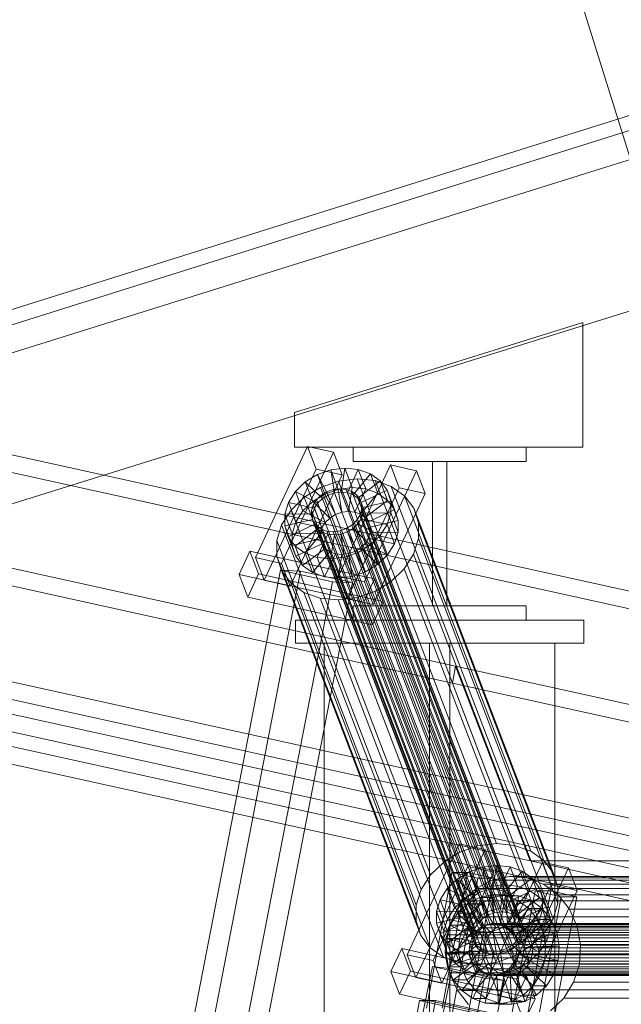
# Model space of a CAD drawing. Header units: millimetres. Extents: x -4738 to 65662, y -68080 to 6847.
# Tile 856 of 1056: x 21459 to 21668, y 1839 to 2181. Entities that reach past the tile are written whole.
import ezdxf

# ---------------------------------------------------------------- set-up
doc = ezdxf.new("R2010")
doc.units = ezdxf.units.MM
for name, color, linetype, lineweight in [('COTAS_P', 1, 'Continuous', 0), ('lateral_C02', 7, 'Continuous', 0), ('lateral_C10', 7, 'Continuous', 0)]:
    doc.layers.add(name, color=color, linetype=linetype, lineweight=lineweight)
doc.dimstyles.new('R19_100', dxfattribs={"dimtxt": 250, "dimasz": 150, "dimexe": 150, "dimexo": 80, "dimgap": 100, "dimtad": 1, "dimtih": 1, "dimtoh": 1, "dimdsep": 46, "dimcen": 0.09, "dimadec": 0, "dimazin": 0, "dimtfac": 1, "dimtdec": 4, "dimtofl": 0, "dimtmove": 0, "dimatfit": 3, "dimfxl": 1, "dimtolj": 1, "dimtzin": 0, "dimarcsym": 0})

# ---------------------------------------------------------------- blocks, each defined once
blk = doc.blocks.new('DIM_R31_4')
at = {"layer": 'COTAS_P'}
for p, q in [((15248.37, 1279.09), (24311.82, 4109.09)), ((24311.82, 4109.09), (24155.23, 4107.34)), ((24311.82, 4109.09), (24182.05, 4021.43)), ((24580.07, 3250), (24311.82, 4109.09)), ((15248.37, 1279.09), (15378.14, 1366.76)), ((15248.37, 1279.09), (15404.97, 1280.85)), ((15516.62, 420), (15248.37, 1279.09))]:
    blk.add_line(p, q, dxfattribs=at)
blk.add_text('9495 P', height=250, rotation=17.3406, dxfattribs=at).set_placement((19750.29, 2789.55))

msp = doc.modelspace()

# ---------------------------------------------------------------- linework, layer by layer
at = {"layer": 'lateral_C02'}
for p, q in [((15575.415, 232.817), (24634.01, 3078.273)), ((15576.913, 228.047), (24635.508, 3073.503)), ((21678.479, 2108.286), (21621.85, 2289.65)), ((20539.887, 1778.958), (21685.346, 2136.62)), ((20554.789, 1731.231), (21700.249, 2088.893)), ((21554.496, 2044.43), (21654.496, 2075.654)), ((21654.496, 2032.43), (21654.496, 2075.654)), ((21554.496, 2044.43), (21554.496, 2032.43)), ((21554.496, 2032.43), (21654.496, 2032.43)), ((21574.794, 2027.43), (21574.794, 2032.43)), ((21574.794, 2032.43), (21634.794, 2032.43)), ((21634.794, 2032.43), (21634.794, 2027.43)), ((21634.794, 2027.43), (21574.794, 2027.43)), ((21602.294, 1977.43), (21602.294, 2027.43)), ((21602.294, 2027.43), (21607.294, 2027.43)), ((21607.294, 2027.43), (21607.294, 1977.43)), ((21574.794, 1972.43), (21574.794, 1977.43)), ((21574.794, 1977.43), (21634.794, 1977.43)), ((21607.294, 1977.43), (21602.294, 1977.43)), ((21634.794, 1977.43), (21634.794, 1972.43)), ((21554.794, 1972.43), (21654.794, 1972.43)), ((21554.794, 1972.43), (21554.794, 1964.43)), ((21634.794, 1972.43), (21574.794, 1972.43)), ((21654.794, 1964.43), (21654.794, 1972.43)), ((21554.794, 1964.43), (21654.794, 1964.43)), ((21564.794, 1964.43), (21644.794, 1964.43)), ((21564.794, 1964.43), (21564.794, 25)), ((21601.294, 1964.43), (21608.294, 1964.43)), ((21601.294, 1964.43), (21601.294, 25)), ((21608.294, 25), (21608.294, 1964.43)), ((21644.794, 25), (21644.794, 1964.43))]:
    msp.add_line(p, q, dxfattribs=at)
at = {"layer": 'lateral_C10'}
for p, q in [((21610.374, 1956.452), (20726.321, 2151.434)), ((20904.735, 2151.434), (21788.789, 1956.452)), ((20725.222, 2145.554), (21609.275, 1950.571)), ((21787.69, 1950.571), (20903.637, 2145.554)), ((21636.178, 1888.998), (20752.125, 2083.981)), ((21686.976, 1888.998), (20802.922, 2083.981)), ((21737.773, 1888.998), (20853.72, 2083.981)), ((20751.026, 2078.101), (21635.079, 1883.118)), ((20801.824, 2078.101), (21685.877, 1883.118)), ((20852.621, 2078.101), (21736.674, 1883.118)), ((21558.952, 2032.666), (21540.911, 1994.151)), ((21561.963, 2024.796), (21558.952, 2032.666)), ((21558.952, 2032.666), (21567.966, 2030.661)), ((21549.925, 1992.146), (21567.966, 2030.661)), ((21567.966, 2030.661), (21570.976, 2022.791)), ((21543.922, 1986.281), (21561.963, 2024.796)), ((21570.976, 2022.791), (21561.963, 2024.796)), ((21562.391, 2022.912), (21567.073, 2024.546)), ((21567.073, 2024.546), (21571.917, 2025.15)), ((21567.073, 2024.546), (21568.325, 2016.595)), ((21569.653, 2017.801), (21567.073, 2024.546)), ((21587.796, 2026.25), (21569.756, 1987.735)), ((21571.917, 2025.15), (21570.619, 2016.881)), ((21574.497, 2018.405), (21571.917, 2025.15)), ((21571.917, 2025.15), (21576.593, 2024.684)), ((21576.593, 2024.684), (21572.834, 2016.66)), ((21579.173, 2017.939), (21576.593, 2024.684)), ((21576.593, 2024.684), (21580.782, 2023.179)), ((21590.807, 2018.381), (21587.796, 2026.25)), ((21587.796, 2026.25), (21596.81, 2024.246)), ((21570.976, 2022.791), (21552.936, 1984.276)), ((21558.19, 2020.36), (21562.391, 2022.912)), ((21562.391, 2022.912), (21566.107, 2015.821)), ((21564.971, 2016.167), (21562.391, 2022.912)), ((21569.712, 2020.641), (21576.188, 2021.449)), ((21580.782, 2023.179), (21574.819, 2015.947)), ((21576.188, 2021.449), (21582.439, 2020.826)), ((21624.571, 1894.974), (21576.188, 2021.449)), ((21578.769, 1985.73), (21596.81, 2024.246)), ((21583.362, 2016.433), (21580.782, 2023.179)), ((21580.782, 2023.179), (21584.199, 2020.737)), ((21596.81, 2024.246), (21599.821, 2016.376)), ((21554.757, 2017.063), (21558.19, 2020.36)), ((21557.838, 2015.045), (21563.453, 2018.457)), ((21558.19, 2020.36), (21564.117, 2014.612)), ((21560.771, 2013.615), (21558.19, 2020.36)), ((21563.453, 2018.457), (21569.712, 2020.641)), ((21611.836, 1891.982), (21563.453, 2018.457)), ((21569.653, 2017.801), (21564.971, 2016.167)), ((21565.677, 2016.945), (21567.895, 2017.719)), ((21567.895, 2017.719), (21570.189, 2018.005)), ((21624.019, 1871.008), (21567.895, 2017.719)), ((21574.497, 2018.405), (21569.653, 2017.801)), ((21570.905, 2009.849), (21569.653, 2017.801)), ((21618.095, 1894.167), (21569.712, 2020.641)), ((21570.189, 2018.005), (21572.404, 2017.784)), ((21626.314, 1871.295), (21570.189, 2018.005)), ((21572.404, 2017.784), (21574.389, 2017.071)), ((21628.529, 1871.074), (21572.404, 2017.784)), ((21572.766, 1979.866), (21590.807, 2018.381)), ((21573.2, 2010.136), (21574.497, 2018.405)), ((21579.173, 2017.939), (21574.497, 2018.405)), ((21575.415, 2009.915), (21579.173, 2017.939)), ((21584.199, 2020.737), (21576.437, 2014.79)), ((21583.362, 2016.433), (21579.173, 2017.939)), ((21582.439, 2020.826), (21588.039, 2018.813)), ((21630.822, 1894.351), (21582.439, 2020.826)), ((21586.78, 2013.992), (21584.199, 2020.737)), ((21584.199, 2020.737), (21586.611, 2017.525)), ((21588.039, 2018.813), (21592.607, 2015.549)), ((21636.422, 1892.339), (21588.039, 2018.813)), ((21599.821, 2016.376), (21590.807, 2018.381)), ((21552.325, 2013.247), (21554.757, 2017.063)), ((21553.248, 2010.638), (21557.838, 2015.045)), ((21554.757, 2017.063), (21562.491, 2013.05)), ((21557.338, 2010.318), (21554.757, 2017.063)), ((21606.221, 1888.57), (21557.838, 2015.045)), ((21564.971, 2016.167), (21560.771, 2013.615)), ((21562.061, 2014.174), (21563.687, 2015.736)), ((21564.117, 2014.612), (21562.491, 2013.05)), ((21563.687, 2015.736), (21565.677, 2016.945)), ((21619.812, 1869.025), (21563.687, 2015.736)), ((21566.107, 2015.821), (21564.117, 2014.612)), ((21564.117, 2014.612), (21566.698, 2007.866)), ((21568.688, 2009.075), (21564.971, 2016.167)), ((21621.801, 1870.234), (21565.677, 2016.945)), ((21568.325, 2016.595), (21566.107, 2015.821)), ((21566.107, 2015.821), (21568.688, 2009.075)), ((21570.619, 2016.881), (21568.325, 2016.595)), ((21568.325, 2016.595), (21570.905, 2009.849)), ((21570.619, 2016.881), (21573.2, 2010.136)), ((21572.834, 2016.66), (21570.619, 2016.881)), ((21572.834, 2016.66), (21575.415, 2009.915)), ((21574.819, 2015.947), (21572.834, 2016.66)), ((21574.389, 2017.071), (21576.007, 2015.914)), ((21630.513, 1870.361), (21574.389, 2017.071)), ((21574.819, 2015.947), (21577.399, 2009.202)), ((21576.437, 2014.79), (21574.819, 2015.947)), ((21576.007, 2015.914), (21577.15, 2014.393)), ((21632.132, 1869.204), (21576.007, 2015.914)), ((21576.437, 2014.79), (21579.018, 2008.045)), ((21577.58, 2013.269), (21576.437, 2014.79)), ((21577.15, 2014.393), (21577.738, 2012.611)), ((21633.274, 1867.683), (21577.15, 2014.393)), ((21577.399, 2009.202), (21583.362, 2016.433)), ((21586.611, 2017.525), (21577.58, 2013.269)), ((21599.821, 2016.376), (21581.78, 1977.861)), ((21586.78, 2013.992), (21583.362, 2016.433)), ((21589.192, 2010.78), (21586.611, 2017.525)), ((21586.611, 2017.525), (21587.854, 2013.762)), ((21592.607, 2015.549), (21595.832, 2011.255)), ((21640.99, 1889.074), (21592.607, 2015.549)), ((21551.061, 2009.172), (21552.325, 2013.247)), ((21561.339, 2011.243), (21552.325, 2013.247)), ((21552.325, 2013.247), (21554.906, 2006.502)), ((21560.771, 2013.615), (21557.338, 2010.318)), ((21560.31, 2010.436), (21560.909, 2012.367)), ((21561.339, 2011.243), (21560.74, 2009.312)), ((21566.698, 2007.866), (21560.771, 2013.615)), ((21560.909, 2012.367), (21562.061, 2014.174)), ((21560.909, 2012.367), (21617.033, 1865.656)), ((21562.491, 2013.05), (21561.339, 2011.243)), ((21563.92, 2004.497), (21561.339, 2011.243)), ((21618.185, 1867.464), (21562.061, 2014.174)), ((21562.491, 2013.05), (21565.071, 2006.305)), ((21577.58, 2013.269), (21580.16, 2006.524)), ((21578.169, 2011.487), (21577.58, 2013.269)), ((21577.738, 2012.611), (21577.733, 2010.689)), ((21633.863, 1865.9), (21577.738, 2012.611)), ((21578.163, 2009.565), (21578.169, 2011.487)), ((21587.854, 2013.762), (21578.169, 2011.487)), ((21578.169, 2011.487), (21580.749, 2004.741)), ((21579.018, 2008.045), (21586.78, 2013.992)), ((21589.192, 2010.78), (21586.78, 2013.992)), ((21587.854, 2013.762), (21587.843, 2009.705)), ((21590.434, 2007.017), (21587.854, 2013.762)), ((21595.832, 2011.255), (21597.493, 2006.225)), ((21644.215, 1884.781), (21595.832, 2011.255)), ((21549.997, 2005.537), (21553.248, 2010.638)), ((21551.049, 2005.114), (21551.061, 2009.172)), ((21551.061, 2009.172), (21560.74, 2009.312)), ((21553.641, 2002.426), (21551.061, 2009.172)), ((21601.631, 1884.164), (21553.248, 2010.638)), ((21557.338, 2010.318), (21554.906, 2006.502)), ((21565.071, 2006.305), (21557.338, 2010.318)), ((21560.305, 2008.514), (21560.31, 2010.436)), ((21560.893, 2006.732), (21560.305, 2008.514)), ((21616.429, 1861.804), (21560.305, 2008.514)), ((21616.434, 1863.726), (21560.31, 2010.436)), ((21560.74, 2009.312), (21560.735, 2007.39)), ((21560.74, 2009.312), (21563.321, 2002.567)), ((21565.071, 2006.305), (21566.698, 2007.866)), ((21566.698, 2007.866), (21568.688, 2009.075)), ((21568.688, 2009.075), (21570.905, 2009.849)), ((21570.905, 2009.849), (21573.2, 2010.136)), ((21573.2, 2010.136), (21575.415, 2009.915)), ((21575.415, 2009.915), (21577.399, 2009.202)), ((21577.134, 2008.758), (21575.982, 2006.951)), ((21576.412, 2005.826), (21577.564, 2007.634)), ((21577.733, 2010.689), (21577.134, 2008.758)), ((21633.258, 1862.048), (21577.134, 2008.758)), ((21577.399, 2009.202), (21579.018, 2008.045)), ((21577.564, 2007.634), (21578.163, 2009.565)), ((21586.578, 2005.629), (21577.564, 2007.634)), ((21577.564, 2007.634), (21580.145, 2000.889)), ((21633.857, 1863.978), (21577.733, 2010.689)), ((21587.843, 2009.705), (21578.163, 2009.565)), ((21578.163, 2009.565), (21580.744, 2002.819)), ((21579.018, 2008.045), (21580.16, 2006.524)), ((21580.16, 2006.524), (21589.192, 2010.78)), ((21587.843, 2009.705), (21586.578, 2005.629)), ((21590.423, 2002.96), (21587.843, 2009.705)), ((21590.434, 2007.017), (21589.192, 2010.78)), ((21548.306, 2000.088), (21549.997, 2005.537)), ((21549.997, 2005.537), (21598.38, 1879.062)), ((21551.049, 2005.114), (21560.735, 2007.39)), ((21552.292, 2001.352), (21551.049, 2005.114)), ((21553.63, 1998.369), (21551.049, 2005.114)), ((21552.292, 2001.352), (21561.323, 2005.608)), ((21554.906, 2006.502), (21553.641, 2002.426)), ((21554.704, 1998.14), (21562.466, 2004.086)), ((21554.906, 2006.502), (21563.92, 2004.497)), ((21560.735, 2007.39), (21561.323, 2005.608)), ((21560.735, 2007.39), (21563.315, 2000.645)), ((21562.036, 2005.211), (21560.893, 2006.732)), ((21617.018, 1860.022), (21560.893, 2006.732)), ((21561.323, 2005.608), (21562.466, 2004.086)), ((21561.323, 2005.608), (21563.904, 1998.862)), ((21563.654, 2004.054), (21562.036, 2005.211)), ((21618.16, 1858.5), (21562.036, 2005.211)), ((21562.466, 2004.086), (21564.085, 2002.93)), ((21562.466, 2004.086), (21565.046, 1997.341)), ((21563.321, 2002.567), (21563.92, 2004.497)), ((21565.639, 2003.341), (21563.654, 2004.054)), ((21619.779, 1857.344), (21563.654, 2004.054)), ((21563.92, 2004.497), (21565.071, 2006.305)), ((21572.366, 2004.18), (21570.148, 2003.406)), ((21574.356, 2005.389), (21572.366, 2004.18)), ((21628.49, 1857.47), (21572.366, 2004.18)), ((21572.796, 2003.056), (21574.786, 2004.265)), ((21575.982, 2006.951), (21574.356, 2005.389)), ((21630.48, 1858.679), (21574.356, 2005.389)), ((21574.786, 2004.265), (21576.412, 2005.826)), ((21580.713, 1998.517), (21574.786, 2004.265)), ((21574.786, 2004.265), (21577.366, 1997.52)), ((21632.106, 1860.24), (21575.982, 2006.951)), ((21584.146, 2001.813), (21576.412, 2005.826)), ((21576.412, 2005.826), (21578.993, 1999.081)), ((21580.16, 2006.524), (21580.749, 2004.741)), ((21580.749, 2004.741), (21580.744, 2002.819)), ((21580.749, 2004.741), (21590.434, 2007.017)), ((21586.578, 2005.629), (21584.146, 2001.813)), ((21589.158, 1998.884), (21586.578, 2005.629)), ((21590.423, 2002.96), (21590.434, 2007.017)), ((21597.493, 2006.225), (21597.478, 2000.801)), ((21645.876, 1879.751), (21597.493, 2006.225)), ((21554.704, 1998.14), (21552.292, 2001.352)), ((21554.872, 1994.606), (21552.292, 2001.352)), ((21553.641, 2002.426), (21553.63, 1998.369)), ((21563.315, 2000.645), (21553.63, 1998.369)), ((21563.321, 2002.567), (21553.641, 2002.426)), ((21558.121, 1995.698), (21564.085, 2002.93)), ((21562.31, 1994.193), (21566.069, 2002.217)), ((21563.315, 2000.645), (21563.321, 2002.567)), ((21563.904, 1998.862), (21563.315, 2000.645)), ((21564.085, 2002.93), (21566.069, 2002.217)), ((21564.085, 2002.93), (21566.665, 1996.185)), ((21567.854, 2003.12), (21565.639, 2003.341)), ((21621.763, 1856.631), (21565.639, 2003.341)), ((21566.069, 2002.217), (21568.284, 2001.996)), ((21566.069, 2002.217), (21568.649, 1995.471)), ((21566.986, 1993.726), (21568.284, 2001.996)), ((21570.148, 2003.406), (21567.854, 2003.12)), ((21623.978, 1856.41), (21567.854, 2003.12)), ((21568.284, 2001.996), (21570.578, 2002.282)), ((21568.284, 2001.996), (21570.864, 1995.251)), ((21626.273, 1856.696), (21570.148, 2003.406)), ((21570.578, 2002.282), (21572.796, 2003.056)), ((21571.83, 1994.331), (21570.578, 2002.282)), ((21570.578, 2002.282), (21573.159, 1995.537)), ((21576.512, 1995.965), (21572.796, 2003.056)), ((21572.796, 2003.056), (21575.377, 1996.311)), ((21580.145, 2000.889), (21578.993, 1999.081)), ((21580.744, 2002.819), (21580.145, 2000.889)), ((21580.145, 2000.889), (21589.158, 1998.884)), ((21584.146, 2001.813), (21580.713, 1998.517)), ((21580.744, 2002.819), (21590.423, 2002.96)), ((21586.727, 1995.068), (21584.146, 2001.813)), ((21589.158, 1998.884), (21590.423, 2002.96)), ((21597.478, 2000.801), (21595.787, 1995.352)), ((21645.861, 1874.326), (21597.478, 2000.801)), ((21548.291, 1994.664), (21548.306, 2000.088)), ((21596.689, 1873.614), (21548.306, 2000.088)), ((21553.63, 1998.369), (21554.872, 1994.606)), ((21558.121, 1995.698), (21554.704, 1998.14)), ((21557.284, 1991.395), (21554.704, 1998.14)), ((21563.904, 1998.862), (21554.872, 1994.606)), ((21565.046, 1997.341), (21557.284, 1991.395)), ((21565.046, 1997.341), (21563.904, 1998.862)), ((21566.665, 1996.185), (21565.046, 1997.341)), ((21577.366, 1997.52), (21575.377, 1996.311)), ((21580.713, 1998.517), (21576.512, 1995.965)), ((21578.993, 1999.081), (21577.366, 1997.52)), ((21577.366, 1997.52), (21583.293, 1991.772)), ((21578.993, 1999.081), (21586.727, 1995.068)), ((21583.293, 1991.772), (21580.713, 1998.517)), ((21586.727, 1995.068), (21589.158, 1998.884)), ((21538.959, 1996.357), (21535.2, 1988.333)), ((21541.969, 1988.487), (21538.959, 1996.357)), ((21538.959, 1996.357), (21582.225, 1986.734)), ((21549.925, 1992.146), (21540.911, 1994.151)), ((21540.911, 1994.151), (21543.922, 1986.281)), ((21549.952, 1989.634), (21548.291, 1994.664)), ((21596.674, 1868.19), (21548.291, 1994.664)), ((21554.872, 1994.606), (21557.284, 1991.395)), ((21562.31, 1994.193), (21558.121, 1995.698)), ((21560.702, 1988.953), (21558.121, 1995.698)), ((21566.665, 1996.185), (21560.702, 1988.953)), ((21566.986, 1993.726), (21562.31, 1994.193)), ((21564.891, 1987.447), (21562.31, 1994.193)), ((21568.649, 1995.471), (21564.891, 1987.447)), ((21568.649, 1995.471), (21566.665, 1996.185)), ((21571.83, 1994.331), (21566.986, 1993.726)), ((21570.864, 1995.251), (21568.649, 1995.471)), ((21570.864, 1995.251), (21569.567, 1986.981)), ((21573.159, 1995.537), (21570.864, 1995.251)), ((21576.512, 1995.965), (21571.83, 1994.331)), ((21574.411, 1987.585), (21571.83, 1994.331)), ((21575.377, 1996.311), (21573.159, 1995.537)), ((21573.159, 1995.537), (21574.411, 1987.585)), ((21575.377, 1996.311), (21579.093, 1989.219)), ((21579.093, 1989.219), (21576.512, 1995.965)), ((21583.293, 1991.772), (21586.727, 1995.068)), ((21595.787, 1995.352), (21592.536, 1990.251)), ((21644.17, 1868.878), (21595.787, 1995.352)), ((21552.936, 1984.276), (21549.925, 1992.146)), ((21557.284, 1991.395), (21560.702, 1988.953)), ((21569.567, 1986.981), (21566.986, 1993.726)), ((21579.093, 1989.219), (21583.293, 1991.772)), ((21549.586, 1989.74), (21511.073, 1791.239)), ((21518.058, 1790.99), (21556.572, 1989.491)), ((21578.467, 1978.71), (21535.2, 1988.333)), ((21535.2, 1988.333), (21538.211, 1980.463)), ((21538.211, 1980.463), (21541.969, 1988.487)), ((21585.236, 1978.864), (21541.969, 1988.487)), ((21549.586, 1989.74), (21567.622, 1985.73)), ((21556.572, 1989.491), (21549.586, 1989.74)), ((21553.177, 1985.34), (21549.952, 1989.634)), ((21598.335, 1863.159), (21549.952, 1989.634)), ((21574.608, 1985.481), (21556.572, 1989.491)), ((21560.702, 1988.953), (21564.891, 1987.447)), ((21564.891, 1987.447), (21569.567, 1986.981)), ((21569.567, 1986.981), (21574.411, 1987.585)), ((21578.769, 1985.73), (21569.756, 1987.735)), ((21569.756, 1987.735), (21572.766, 1979.866)), ((21574.411, 1987.585), (21579.093, 1989.219)), ((21592.536, 1990.251), (21587.947, 1985.844)), ((21640.919, 1863.776), (21592.536, 1990.251)), ((21529.109, 1787.23), (21567.622, 1985.73)), ((21536.095, 1786.98), (21574.608, 1985.481)), ((21543.922, 1986.281), (21552.936, 1984.276)), ((21557.745, 1982.076), (21553.177, 1985.34)), ((21601.56, 1858.866), (21553.177, 1985.34)), ((21567.622, 1985.73), (21574.608, 1985.481)), ((21578.467, 1978.71), (21582.225, 1986.734)), ((21581.78, 1977.861), (21578.769, 1985.73)), ((21582.225, 1986.734), (21585.236, 1978.864)), ((21587.947, 1985.844), (21582.331, 1982.432)), ((21636.33, 1859.37), (21587.947, 1985.844)), ((21538.211, 1980.463), (21581.477, 1970.84)), ((21563.346, 1980.064), (21557.745, 1982.076)), ((21606.128, 1855.602), (21557.745, 1982.076)), ((21576.072, 1980.248), (21569.597, 1979.44)), ((21582.331, 1982.432), (21576.072, 1980.248)), ((21624.455, 1853.774), (21576.072, 1980.248)), ((21630.714, 1855.958), (21582.331, 1982.432)), ((21569.597, 1979.44), (21563.346, 1980.064)), ((21611.729, 1853.589), (21563.346, 1980.064)), ((21617.98, 1852.966), (21569.597, 1979.44)), ((21572.766, 1979.866), (21581.78, 1977.861)), ((21581.477, 1970.84), (21578.467, 1978.71)), ((21585.236, 1978.864), (21581.477, 1970.84)), ((21610.374, 1956.452), (21609.275, 1950.571)), ((22494.427, 1761.469), (21610.374, 1956.452)), ((21610.374, 1956.452), (21636.178, 1888.998)), ((21635.079, 1883.118), (21609.275, 1950.571)), ((21609.275, 1950.571), (22493.328, 1755.589)), ((21611.636, 1894.949), (21593.595, 1856.434)), ((21614.646, 1887.079), (21611.636, 1894.949)), ((21611.636, 1894.949), (21620.65, 1892.944)), ((21624.571, 1894.974), (21618.095, 1894.167)), ((21630.822, 1894.351), (21624.571, 1894.974)), ((21602.609, 1854.429), (21620.65, 1892.944)), ((21611.836, 1891.982), (21606.221, 1888.57)), ((21618.095, 1894.167), (21611.836, 1891.982)), ((21620.65, 1892.944), (21623.66, 1885.075)), ((21636.422, 1892.339), (21630.822, 1894.351)), ((21640.99, 1889.074), (21636.422, 1892.339)), ((21606.221, 1888.57), (21601.631, 1884.164)), ((21640.48, 1888.534), (21622.439, 1850.019)), ((22520.231, 1694.015), (21636.178, 1888.998)), ((21636.178, 1888.998), (21686.976, 1888.998)), ((21643.491, 1880.664), (21640.48, 1888.534)), ((21640.48, 1888.534), (21649.494, 1886.529)), ((21644.215, 1884.781), (21640.99, 1889.074)), ((21596.606, 1848.564), (21614.646, 1887.079)), ((21609.056, 1884.977), (21600.198, 1837.952)), ((21623.66, 1885.075), (21605.619, 1846.56)), ((21605.668, 1837.952), (21614.526, 1884.977)), ((21614.526, 1884.977), (21609.056, 1884.977)), ((21609.056, 1884.977), (21618.074, 1882.972)), ((21610.874, 1882.643), (21615.075, 1885.195)), ((21623.544, 1882.972), (21614.526, 1884.977)), ((21623.66, 1885.075), (21614.646, 1887.079)), ((21615.075, 1885.195), (21619.757, 1886.829)), ((21615.075, 1885.195), (21618.791, 1878.104)), ((21617.655, 1878.45), (21615.075, 1885.195)), ((21619.757, 1886.829), (21624.601, 1887.434)), ((21619.757, 1886.829), (21621.009, 1878.878)), ((21622.337, 1880.084), (21619.757, 1886.829)), ((21624.601, 1887.434), (21623.303, 1879.164)), ((21627.181, 1880.688), (21624.601, 1887.434)), ((21624.601, 1887.434), (21629.277, 1886.967)), ((21629.277, 1886.967), (21625.518, 1878.943)), ((21633.466, 1885.462), (21627.502, 1878.23)), ((21631.857, 1880.222), (21629.277, 1886.967)), ((21629.277, 1886.967), (21633.466, 1885.462)), ((21631.453, 1848.014), (21649.494, 1886.529)), ((21636.046, 1878.717), (21633.466, 1885.462)), ((21633.466, 1885.462), (21636.883, 1883.02)), ((21645.876, 1879.751), (21644.215, 1884.781)), ((21649.494, 1886.529), (21652.505, 1878.659)), ((21601.631, 1884.164), (21598.38, 1879.062)), ((21607.441, 1879.347), (21610.874, 1882.643)), ((21609.216, 1835.947), (21618.074, 1882.972)), ((21610.874, 1882.643), (21616.801, 1876.895)), ((21613.455, 1875.898), (21610.874, 1882.643)), ((21623.544, 1882.972), (21614.686, 1835.947)), ((21617.509, 1879.431), (21622.998, 1882.331)), ((21618.074, 1882.972), (21623.544, 1882.972)), ((21622.998, 1882.331), (21628.991, 1883.588)), ((21724.593, 1882.331), (21622.998, 1882.331)), ((21628.991, 1883.588), (21635.079, 1883.118)), ((21730.586, 1883.588), (21628.991, 1883.588)), ((21636.883, 1883.02), (21629.121, 1877.074)), ((21685.877, 1883.118), (21635.079, 1883.118)), ((21635.079, 1883.118), (22519.132, 1688.135)), ((21635.079, 1883.118), (21640.848, 1880.952)), ((21736.674, 1883.118), (21635.079, 1883.118)), ((21639.463, 1876.275), (21636.883, 1883.02)), ((21636.883, 1883.02), (21639.295, 1879.808)), ((21598.38, 1879.062), (21596.689, 1873.614)), ((21605.009, 1875.531), (21607.441, 1879.347)), ((21607.441, 1879.347), (21615.175, 1875.334)), ((21610.021, 1872.601), (21607.441, 1879.347)), ((21612.899, 1875.086), (21617.509, 1879.431)), ((21617.655, 1878.45), (21613.455, 1875.898)), ((21618.791, 1878.104), (21616.801, 1876.895)), ((21719.104, 1879.431), (21617.509, 1879.431)), ((21622.337, 1880.084), (21617.655, 1878.45)), ((21621.371, 1871.359), (21617.655, 1878.45)), ((21621.009, 1878.878), (21618.791, 1878.104)), ((21618.791, 1878.104), (21621.371, 1871.359)), ((21623.303, 1879.164), (21621.009, 1878.878)), ((21621.009, 1878.878), (21623.589, 1872.133)), ((21627.181, 1880.688), (21622.337, 1880.084)), ((21623.589, 1872.133), (21622.337, 1880.084)), ((21623.303, 1879.164), (21625.884, 1872.419)), ((21625.518, 1878.943), (21623.303, 1879.164)), ((21625.45, 1842.149), (21643.491, 1880.664)), ((21625.518, 1878.943), (21628.098, 1872.198)), ((21627.502, 1878.23), (21625.518, 1878.943)), ((21625.884, 1872.419), (21627.181, 1880.688)), ((21631.857, 1880.222), (21627.181, 1880.688)), ((21627.502, 1878.23), (21630.083, 1871.485)), ((21629.121, 1877.074), (21627.502, 1878.23)), ((21628.098, 1872.198), (21631.857, 1880.222)), ((21637.914, 1878.562), (21629.056, 1831.536)), ((21630.083, 1871.485), (21636.046, 1878.717)), ((21639.295, 1879.808), (21630.264, 1875.552)), ((21636.046, 1878.717), (21631.857, 1880.222)), ((21652.505, 1878.659), (21634.464, 1840.144)), ((21634.526, 1831.536), (21643.384, 1878.562)), ((21639.463, 1876.275), (21636.046, 1878.717)), ((21643.384, 1878.562), (21637.914, 1878.562)), ((21637.914, 1878.562), (21646.932, 1876.557)), ((21641.876, 1873.063), (21639.295, 1879.808)), ((21639.295, 1879.808), (21640.538, 1876.046)), ((21640.848, 1880.952), (21645.904, 1877.238)), ((21742.443, 1880.952), (21640.848, 1880.952)), ((21652.402, 1876.557), (21643.384, 1878.562)), ((21652.505, 1878.659), (21643.491, 1880.664)), ((21645.861, 1874.326), (21645.876, 1879.751)), ((21603.744, 1871.455), (21605.009, 1875.531)), ((21614.023, 1873.526), (21605.009, 1875.531)), ((21605.009, 1875.531), (21607.59, 1868.785)), ((21609.48, 1869.593), (21612.899, 1875.086)), ((21613.455, 1875.898), (21610.021, 1872.601)), ((21714.493, 1875.086), (21612.899, 1875.086)), ((21619.382, 1870.15), (21613.455, 1875.898)), ((21615.175, 1875.334), (21614.023, 1873.526)), ((21614.503, 1874.09), (21618.609, 1876.259)), ((21616.801, 1876.895), (21615.175, 1875.334)), ((21615.175, 1875.334), (21617.755, 1868.588)), ((21616.801, 1876.895), (21619.382, 1870.15)), ((21618.609, 1876.259), (21623.092, 1877.2)), ((21618.609, 1876.259), (21621.52, 1866.772)), ((21623.298, 1876.259), (21618.609, 1876.259)), ((21623.298, 1876.259), (21619.192, 1874.09)), ((21623.092, 1877.2), (21623.644, 1867.218)), ((21627.781, 1877.2), (21623.092, 1877.2)), ((21623.092, 1877.2), (21627.646, 1876.848)), ((21627.781, 1877.2), (21623.298, 1876.259)), ((21626.209, 1866.772), (21623.298, 1876.259)), ((21627.646, 1876.848), (21625.801, 1867.051)), ((21632.335, 1876.848), (21627.646, 1876.848)), ((21627.646, 1876.848), (21631.962, 1875.228)), ((21628.333, 1867.218), (21627.781, 1877.2)), ((21632.335, 1876.848), (21627.781, 1877.2)), ((21631.962, 1875.228), (21627.845, 1866.284)), ((21629.121, 1877.074), (21631.702, 1870.328)), ((21630.264, 1875.552), (21629.121, 1877.074)), ((21630.264, 1875.552), (21632.844, 1868.807)), ((21630.852, 1873.77), (21630.264, 1875.552)), ((21630.49, 1867.051), (21632.335, 1876.848)), ((21640.538, 1876.046), (21630.852, 1873.77)), ((21631.702, 1870.328), (21639.463, 1876.275)), ((21636.651, 1875.228), (21631.962, 1875.228)), ((21631.962, 1875.228), (21635.744, 1872.45)), ((21636.651, 1875.228), (21632.335, 1876.848)), ((21632.534, 1866.284), (21636.651, 1875.228)), ((21640.433, 1872.45), (21636.651, 1875.228)), ((21638.074, 1829.532), (21646.932, 1876.557)), ((21641.876, 1873.063), (21639.463, 1876.275)), ((21640.538, 1876.046), (21640.526, 1871.988)), ((21643.118, 1869.3), (21640.538, 1876.046)), ((21652.402, 1876.557), (21643.544, 1829.532)), ((21644.17, 1868.878), (21645.861, 1874.326)), ((21645.904, 1877.238), (21649.903, 1872.229)), ((21747.499, 1877.238), (21645.904, 1877.238)), ((21646.932, 1876.557), (21652.402, 1876.557)), ((21596.689, 1873.614), (21596.674, 1868.19)), ((21603.733, 1867.398), (21603.744, 1871.455)), ((21603.744, 1871.455), (21613.424, 1871.595)), ((21606.325, 1864.71), (21603.744, 1871.455)), ((21610.021, 1872.601), (21607.59, 1868.785)), ((21617.755, 1868.588), (21610.021, 1872.601)), ((21611.054, 1870.84), (21614.503, 1874.09)), ((21613.424, 1871.595), (21613.418, 1869.673)), ((21614.023, 1873.526), (21613.424, 1871.595)), ((21613.424, 1871.595), (21616.004, 1864.85)), ((21616.603, 1866.781), (21614.023, 1873.526)), ((21614.503, 1874.09), (21619.575, 1865.745)), ((21619.192, 1874.09), (21614.503, 1874.09)), ((21619.192, 1874.09), (21615.743, 1870.84)), ((21624.264, 1865.745), (21619.192, 1874.09)), ((21619.382, 1870.15), (21621.371, 1871.359)), ((21621.371, 1871.359), (21623.589, 1872.133)), ((21624.019, 1871.008), (21621.801, 1870.234)), ((21623.589, 1872.133), (21625.884, 1872.419)), ((21626.314, 1871.295), (21624.019, 1871.008)), ((21625.884, 1872.419), (21628.098, 1872.198)), ((21628.529, 1871.074), (21626.314, 1871.295)), ((21628.098, 1872.198), (21630.083, 1871.485)), ((21630.513, 1870.361), (21628.529, 1871.074)), ((21635.744, 1872.45), (21629.637, 1864.968)), ((21630.083, 1871.485), (21631.702, 1870.328)), ((21630.248, 1869.917), (21630.847, 1871.848)), ((21630.847, 1871.848), (21630.852, 1873.77)), ((21640.526, 1871.988), (21630.847, 1871.848)), ((21630.847, 1871.848), (21633.427, 1865.103)), ((21630.852, 1873.77), (21633.433, 1867.025)), ((21632.844, 1868.807), (21641.876, 1873.063)), ((21634.326, 1864.968), (21640.433, 1872.45)), ((21640.433, 1872.45), (21635.744, 1872.45)), ((21635.744, 1872.45), (21638.735, 1868.703)), ((21640.526, 1871.988), (21639.262, 1867.913)), ((21643.424, 1868.703), (21640.433, 1872.45)), ((21643.107, 1865.243), (21640.526, 1871.988)), ((21643.118, 1869.3), (21641.876, 1873.063)), ((21649.903, 1872.229), (21652.573, 1866.266)), ((21751.498, 1872.229), (21649.903, 1872.229)), ((21596.674, 1868.19), (21598.335, 1863.159)), ((21603.733, 1867.398), (21613.418, 1869.673)), ((21604.976, 1863.635), (21614.007, 1867.891)), ((21607.59, 1868.785), (21606.325, 1864.71)), ((21607.486, 1863.326), (21609.48, 1869.593)), ((21607.59, 1868.785), (21616.603, 1866.781)), ((21608.497, 1866.731), (21611.054, 1870.84)), ((21711.074, 1869.593), (21609.48, 1869.593)), ((21611.054, 1870.84), (21617.942, 1864.205)), ((21615.743, 1870.84), (21611.054, 1870.84)), ((21615.743, 1870.84), (21613.186, 1866.731)), ((21613.418, 1869.673), (21614.007, 1867.891)), ((21613.418, 1869.673), (21615.999, 1862.928)), ((21614.007, 1867.891), (21615.15, 1866.37)), ((21614.007, 1867.891), (21616.588, 1861.146)), ((21622.631, 1864.205), (21615.743, 1870.84)), ((21616.603, 1866.781), (21617.755, 1868.588)), ((21617.755, 1868.588), (21619.382, 1870.15)), ((21619.812, 1869.025), (21618.185, 1867.464)), ((21621.801, 1870.234), (21619.812, 1869.025)), ((21627.47, 1866.548), (21629.096, 1868.11)), ((21629.096, 1868.11), (21630.248, 1869.917)), ((21636.83, 1864.097), (21629.096, 1868.11)), ((21629.096, 1868.11), (21631.676, 1861.364)), ((21639.262, 1867.913), (21630.248, 1869.917)), ((21630.248, 1869.917), (21632.828, 1863.172)), ((21632.132, 1869.204), (21630.513, 1870.361)), ((21638.735, 1868.703), (21631.054, 1863.193)), ((21631.702, 1870.328), (21632.844, 1868.807)), ((21633.274, 1867.683), (21632.132, 1869.204)), ((21632.844, 1868.807), (21633.433, 1867.025)), ((21633.863, 1865.9), (21633.274, 1867.683)), ((21633.433, 1867.025), (21643.118, 1869.3)), ((21635.743, 1863.193), (21643.424, 1868.703)), ((21639.262, 1867.913), (21636.83, 1864.097)), ((21643.424, 1868.703), (21638.735, 1868.703)), ((21638.735, 1868.703), (21640.732, 1864.242)), ((21641.842, 1861.167), (21639.262, 1867.913)), ((21640.919, 1863.776), (21644.17, 1868.878)), ((21643.107, 1865.243), (21643.118, 1869.3)), ((21645.421, 1864.242), (21643.424, 1868.703)), ((21604.976, 1863.635), (21603.733, 1867.398)), ((21606.313, 1860.652), (21603.733, 1867.398)), ((21606.325, 1864.71), (21606.313, 1860.652)), ((21616.004, 1864.85), (21606.325, 1864.71)), ((21607.006, 1862.043), (21608.497, 1866.731)), ((21607.388, 1860.423), (21615.15, 1866.37)), ((21608.497, 1866.731), (21616.73, 1862.259)), ((21613.186, 1866.731), (21608.497, 1866.731)), ((21610.805, 1857.981), (21616.768, 1865.213)), ((21613.186, 1866.731), (21611.695, 1862.043)), ((21621.419, 1862.259), (21613.186, 1866.731)), ((21614.994, 1856.476), (21618.753, 1864.5)), ((21615.15, 1866.37), (21616.768, 1865.213)), ((21615.15, 1866.37), (21617.73, 1859.624)), ((21615.949, 1862.259), (21617.16, 1864.205)), ((21615.999, 1862.928), (21616.004, 1864.85)), ((21616.004, 1864.85), (21616.603, 1866.781)), ((21617.033, 1865.656), (21616.434, 1863.726)), ((21617.942, 1864.205), (21616.73, 1862.259)), ((21616.768, 1865.213), (21618.753, 1864.5)), ((21616.768, 1865.213), (21619.349, 1858.468)), ((21618.185, 1867.464), (21617.033, 1865.656)), ((21617.16, 1864.205), (21618.794, 1865.745)), ((21732.822, 1864.205), (21617.16, 1864.205)), ((21619.575, 1865.745), (21617.942, 1864.205)), ((21617.942, 1864.205), (21622.631, 1864.205)), ((21618.753, 1864.5), (21620.968, 1864.279)), ((21618.753, 1864.5), (21621.333, 1857.755)), ((21618.794, 1865.745), (21620.739, 1866.772)), ((21734.456, 1865.745), (21618.794, 1865.745)), ((21621.52, 1866.772), (21619.575, 1865.745)), ((21619.575, 1865.745), (21624.264, 1865.745)), ((21619.67, 1856.01), (21620.968, 1864.279)), ((21620.739, 1866.772), (21622.862, 1867.218)), ((21736.4, 1866.772), (21620.739, 1866.772)), ((21620.968, 1864.279), (21623.262, 1864.565)), ((21620.968, 1864.279), (21623.548, 1857.534)), ((21621.419, 1862.259), (21622.631, 1864.205)), ((21623.644, 1867.218), (21621.52, 1866.772)), ((21621.52, 1866.772), (21626.209, 1866.772)), ((21622.631, 1864.205), (21624.264, 1865.745)), ((21622.862, 1867.218), (21625.019, 1867.051)), ((21738.524, 1867.218), (21622.862, 1867.218)), ((21623.262, 1864.565), (21625.48, 1865.339)), ((21624.514, 1856.614), (21623.262, 1864.565)), ((21623.262, 1864.565), (21625.843, 1857.82)), ((21623.644, 1867.218), (21628.333, 1867.218)), ((21625.801, 1867.051), (21623.644, 1867.218)), ((21624.264, 1865.745), (21626.209, 1866.772)), ((21625.019, 1867.051), (21627.063, 1866.284)), ((21740.681, 1867.051), (21625.019, 1867.051)), ((21625.48, 1865.339), (21627.47, 1866.548)), ((21629.196, 1858.248), (21625.48, 1865.339)), ((21625.48, 1865.339), (21628.06, 1858.594)), ((21625.801, 1867.051), (21630.49, 1867.051)), ((21627.845, 1866.284), (21625.801, 1867.051)), ((21626.209, 1866.772), (21628.333, 1867.218)), ((21627.063, 1866.284), (21628.855, 1864.968)), ((21742.725, 1866.284), (21627.063, 1866.284)), ((21633.397, 1860.8), (21627.47, 1866.548)), ((21627.47, 1866.548), (21630.05, 1859.803)), ((21627.845, 1866.284), (21632.534, 1866.284)), ((21629.637, 1864.968), (21627.845, 1866.284)), ((21628.333, 1867.218), (21630.49, 1867.051)), ((21628.855, 1864.968), (21630.272, 1863.193)), ((21744.517, 1864.968), (21628.855, 1864.968)), ((21629.637, 1864.968), (21634.326, 1864.968)), ((21631.054, 1863.193), (21629.637, 1864.968)), ((21630.49, 1867.051), (21632.534, 1866.284)), ((21640.732, 1864.242), (21631.999, 1861.08)), ((21632.534, 1866.284), (21634.326, 1864.968)), ((21633.427, 1865.103), (21632.828, 1863.172)), ((21636.83, 1864.097), (21633.397, 1860.8)), ((21633.433, 1867.025), (21633.427, 1865.103)), ((21633.427, 1865.103), (21643.107, 1865.243)), ((21633.857, 1863.978), (21633.863, 1865.9)), ((21634.326, 1864.968), (21635.743, 1863.193)), ((21636.688, 1861.08), (21645.421, 1864.242)), ((21639.41, 1857.351), (21636.83, 1864.097)), ((21645.421, 1864.242), (21640.732, 1864.242)), ((21640.732, 1864.242), (21641.598, 1859.372)), ((21641.842, 1861.167), (21643.107, 1865.243)), ((21646.287, 1859.372), (21645.421, 1864.242)), ((21652.573, 1866.266), (21653.731, 1859.756)), ((21754.168, 1866.266), (21652.573, 1866.266)), ((21598.335, 1863.159), (21601.56, 1858.866)), ((21607.388, 1860.423), (21604.976, 1863.635)), ((21607.556, 1856.89), (21604.976, 1863.635)), ((21615.999, 1862.928), (21606.313, 1860.652)), ((21606.313, 1860.652), (21607.556, 1856.89)), ((21606.682, 1857.096), (21607.006, 1862.043)), ((21616.024, 1860.038), (21607.006, 1862.043)), ((21607.006, 1862.043), (21611.695, 1862.043)), ((21607.053, 1856.712), (21607.486, 1863.326)), ((21607.486, 1863.326), (21709.081, 1863.326)), ((21616.588, 1861.146), (21607.556, 1856.89)), ((21611.695, 1862.043), (21611.371, 1857.096)), ((21611.695, 1862.043), (21620.713, 1860.038)), ((21615.242, 1860.038), (21615.949, 1862.259)), ((21731.61, 1862.259), (21615.949, 1862.259)), ((21616.588, 1861.146), (21615.999, 1862.928)), ((21616.73, 1862.259), (21616.024, 1860.038)), ((21616.434, 1863.726), (21616.429, 1861.804)), ((21616.429, 1861.804), (21617.018, 1860.022)), ((21617.73, 1859.624), (21616.588, 1861.146)), ((21616.73, 1862.259), (21621.419, 1862.259)), ((21620.713, 1860.038), (21621.419, 1862.259)), ((21633.397, 1860.8), (21629.196, 1858.248)), ((21631.676, 1861.364), (21630.05, 1859.803)), ((21630.272, 1863.193), (21631.218, 1861.08)), ((21745.934, 1863.193), (21630.272, 1863.193)), ((21631.054, 1863.193), (21635.743, 1863.193)), ((21631.999, 1861.08), (21631.054, 1863.193)), ((21631.218, 1861.08), (21631.628, 1858.773)), ((21746.88, 1861.08), (21631.218, 1861.08)), ((21632.828, 1863.172), (21631.676, 1861.364)), ((21631.676, 1861.364), (21639.41, 1857.351)), ((21631.999, 1861.08), (21636.688, 1861.08)), ((21632.41, 1858.773), (21631.999, 1861.08)), ((21632.106, 1860.24), (21633.258, 1862.048)), ((21632.828, 1863.172), (21641.842, 1861.167)), ((21633.258, 1862.048), (21633.857, 1863.978)), ((21635.977, 1854.055), (21633.397, 1860.8)), ((21635.743, 1863.193), (21636.688, 1861.08)), ((21636.33, 1859.37), (21640.919, 1863.776)), ((21636.688, 1861.08), (21637.099, 1858.773)), ((21639.41, 1857.351), (21641.842, 1861.167)), ((21591.643, 1858.64), (21587.884, 1850.616)), ((21594.653, 1850.771), (21591.643, 1858.64)), ((21591.643, 1858.64), (21634.909, 1849.017)), ((21601.56, 1858.866), (21606.128, 1855.602)), ((21606.682, 1857.096), (21615.87, 1857.695)), ((21610.805, 1857.981), (21607.388, 1860.423)), ((21609.968, 1853.678), (21607.388, 1860.423)), ((21617.73, 1859.624), (21609.968, 1853.678)), ((21614.994, 1856.476), (21610.805, 1857.981)), ((21613.385, 1851.236), (21610.805, 1857.981)), ((21620.559, 1857.695), (21611.371, 1857.096)), ((21619.349, 1858.468), (21613.385, 1851.236)), ((21615.089, 1857.695), (21615.242, 1860.038)), ((21615.499, 1855.388), (21615.089, 1857.695)), ((21730.751, 1857.695), (21615.089, 1857.695)), ((21615.242, 1860.038), (21730.904, 1860.038)), ((21616.024, 1860.038), (21615.87, 1857.695)), ((21615.87, 1857.695), (21616.281, 1855.388)), ((21615.87, 1857.695), (21620.559, 1857.695)), ((21620.713, 1860.038), (21616.024, 1860.038)), ((21617.018, 1860.022), (21618.16, 1858.5)), ((21621.333, 1857.755), (21617.575, 1849.731)), ((21619.349, 1858.468), (21617.73, 1859.624)), ((21618.16, 1858.5), (21619.779, 1857.344)), ((21621.333, 1857.755), (21619.349, 1858.468)), ((21619.779, 1857.344), (21621.763, 1856.631)), ((21620.559, 1857.695), (21620.713, 1860.038)), ((21620.97, 1855.388), (21620.559, 1857.695)), ((21623.548, 1857.534), (21621.333, 1857.755)), ((21623.548, 1857.534), (21622.251, 1849.264)), ((21625.843, 1857.82), (21623.548, 1857.534)), ((21629.196, 1858.248), (21624.514, 1856.614)), ((21628.06, 1858.594), (21625.843, 1857.82)), ((21625.843, 1857.82), (21627.095, 1849.869)), ((21626.273, 1856.696), (21628.49, 1857.47)), ((21630.05, 1859.803), (21628.06, 1858.594)), ((21628.06, 1858.594), (21631.776, 1851.503)), ((21628.49, 1857.47), (21630.48, 1858.679)), ((21631.776, 1851.503), (21629.196, 1858.248)), ((21630.05, 1859.803), (21635.977, 1854.055)), ((21630.48, 1858.679), (21632.106, 1860.24)), ((21630.714, 1855.958), (21636.33, 1859.37)), ((21631.628, 1858.773), (21631.475, 1856.43)), ((21747.29, 1858.773), (21631.628, 1858.773)), ((21632.256, 1856.43), (21632.41, 1858.773)), ((21641.598, 1859.372), (21632.41, 1858.773)), ((21632.41, 1858.773), (21637.099, 1858.773)), ((21635.977, 1854.055), (21639.41, 1857.351)), ((21637.099, 1858.773), (21636.945, 1856.43)), ((21637.099, 1858.773), (21646.287, 1859.372)), ((21641.598, 1859.372), (21641.274, 1854.425)), ((21646.287, 1859.372), (21641.598, 1859.372)), ((21645.963, 1854.425), (21646.287, 1859.372)), ((21653.731, 1859.756), (21653.298, 1853.142)), ((21755.325, 1859.756), (21653.731, 1859.756)), ((21602.609, 1854.429), (21593.595, 1856.434)), ((21593.595, 1856.434), (21596.606, 1848.564)), ((21605.619, 1846.56), (21602.609, 1854.429)), ((21606.128, 1855.602), (21611.729, 1853.589)), ((21607.548, 1852.226), (21606.682, 1857.096)), ((21611.371, 1857.096), (21606.682, 1857.096)), ((21608.211, 1850.202), (21607.053, 1856.712)), ((21708.648, 1856.712), (21607.053, 1856.712)), ((21607.548, 1852.226), (21616.281, 1855.388)), ((21607.556, 1856.89), (21609.968, 1853.678)), ((21611.371, 1857.096), (21612.237, 1852.226)), ((21620.97, 1855.388), (21612.237, 1852.226)), ((21619.67, 1856.01), (21614.994, 1856.476)), ((21617.575, 1849.731), (21614.994, 1856.476)), ((21616.445, 1853.275), (21615.499, 1855.388)), ((21731.161, 1855.388), (21615.499, 1855.388)), ((21616.281, 1855.388), (21617.227, 1853.275)), ((21616.281, 1855.388), (21620.97, 1855.388)), ((21624.514, 1856.614), (21619.67, 1856.01)), ((21622.251, 1849.264), (21619.67, 1856.01)), ((21621.916, 1853.275), (21620.97, 1855.388)), ((21621.763, 1856.631), (21623.978, 1856.41)), ((21623.978, 1856.41), (21626.273, 1856.696)), ((21624.455, 1853.774), (21630.714, 1855.958)), ((21627.095, 1849.869), (21624.514, 1856.614)), ((21630.768, 1854.209), (21629.557, 1852.263)), ((21630.339, 1852.263), (21631.55, 1854.209)), ((21631.475, 1856.43), (21630.768, 1854.209)), ((21746.43, 1854.209), (21630.768, 1854.209)), ((21747.137, 1856.43), (21631.475, 1856.43)), ((21631.55, 1854.209), (21632.256, 1856.43)), ((21639.783, 1849.737), (21631.55, 1854.209)), ((21631.55, 1854.209), (21636.239, 1854.209)), ((21631.776, 1851.503), (21635.977, 1854.055)), ((21641.274, 1854.425), (21632.256, 1856.43)), ((21632.256, 1856.43), (21636.945, 1856.43)), ((21636.239, 1854.209), (21635.028, 1852.263)), ((21636.945, 1856.43), (21636.239, 1854.209)), ((21636.239, 1854.209), (21644.472, 1849.737)), ((21636.945, 1856.43), (21645.963, 1854.425)), ((21641.274, 1854.425), (21639.783, 1849.737)), ((21645.963, 1854.425), (21641.274, 1854.425)), ((21644.472, 1849.737), (21645.963, 1854.425)), ((21631.151, 1840.993), (21587.884, 1850.616)), ((21587.884, 1850.616), (21590.895, 1842.747)), ((21602.327, 1852.306), (21589.746, 1791.478)), ((21590.895, 1842.747), (21594.653, 1850.771)), ((21637.92, 1841.148), (21594.653, 1850.771)), ((21596.618, 1790.665), (21609.199, 1851.492)), ((21602.327, 1852.306), (21620.363, 1848.295)), ((21609.199, 1851.492), (21602.327, 1852.306)), ((21609.545, 1847.765), (21607.548, 1852.226)), ((21612.237, 1852.226), (21607.548, 1852.226)), ((21627.235, 1847.482), (21609.199, 1851.492)), ((21609.545, 1847.765), (21617.227, 1853.275)), ((21609.968, 1853.678), (21613.385, 1851.236)), ((21611.729, 1853.589), (21617.98, 1852.966)), ((21612.237, 1852.226), (21614.234, 1847.765)), ((21612.536, 1844.018), (21618.644, 1851.5)), ((21613.385, 1851.236), (21617.575, 1849.731)), ((21621.916, 1853.275), (21614.234, 1847.765)), ((21617.862, 1851.5), (21616.445, 1853.275)), ((21732.107, 1853.275), (21616.445, 1853.275)), ((21623.333, 1851.5), (21617.225, 1844.018)), ((21617.227, 1853.275), (21618.644, 1851.5)), ((21617.227, 1853.275), (21621.916, 1853.275)), ((21619.654, 1850.184), (21617.862, 1851.5)), ((21733.524, 1851.5), (21617.862, 1851.5)), ((21617.98, 1852.966), (21624.455, 1853.774)), ((21618.644, 1851.5), (21620.435, 1850.184)), ((21618.644, 1851.5), (21623.333, 1851.5)), ((21623.333, 1851.5), (21621.916, 1853.275)), ((21625.124, 1850.184), (21623.333, 1851.5)), ((21627.923, 1850.723), (21625.978, 1849.696)), ((21626.76, 1849.696), (21628.705, 1850.723)), ((21627.095, 1849.869), (21631.776, 1851.503)), ((21629.557, 1852.263), (21627.923, 1850.723)), ((21743.585, 1850.723), (21627.923, 1850.723)), ((21628.705, 1850.723), (21630.339, 1852.263)), ((21633.777, 1842.378), (21628.705, 1850.723)), ((21628.705, 1850.723), (21633.394, 1850.723)), ((21745.219, 1852.263), (21629.557, 1852.263)), ((21637.226, 1845.628), (21630.339, 1852.263)), ((21630.339, 1852.263), (21635.028, 1852.263)), ((21633.394, 1850.723), (21631.449, 1849.696)), ((21635.028, 1852.263), (21633.394, 1850.723)), ((21633.394, 1850.723), (21638.466, 1842.378)), ((21635.028, 1852.263), (21641.915, 1845.628)), ((21653.298, 1853.142), (21651.304, 1846.875)), ((21754.893, 1853.142), (21653.298, 1853.142)), ((21596.606, 1848.564), (21605.619, 1846.56)), ((21607.782, 1787.468), (21620.363, 1848.295)), ((21610.881, 1844.239), (21608.211, 1850.202)), ((21709.806, 1850.202), (21608.211, 1850.202)), ((21612.536, 1844.018), (21609.545, 1847.765)), ((21614.234, 1847.765), (21609.545, 1847.765)), ((21614.234, 1847.765), (21617.225, 1844.018)), ((21614.654, 1786.654), (21627.235, 1847.482)), ((21616.319, 1841.24), (21620.435, 1850.184)), ((21617.575, 1849.731), (21622.251, 1849.264)), ((21621.698, 1849.417), (21619.654, 1850.184)), ((21735.315, 1850.184), (21619.654, 1850.184)), ((21620.363, 1848.295), (21627.235, 1847.482)), ((21620.435, 1850.184), (21622.479, 1849.417)), ((21620.435, 1850.184), (21625.124, 1850.184)), ((21620.634, 1839.62), (21622.479, 1849.417)), ((21625.124, 1850.184), (21621.008, 1841.24)), ((21623.855, 1849.25), (21621.698, 1849.417)), ((21737.359, 1849.417), (21621.698, 1849.417)), ((21622.251, 1849.264), (21627.095, 1849.869)), ((21631.453, 1848.014), (21622.439, 1850.019)), ((21622.439, 1850.019), (21625.45, 1842.149)), ((21622.479, 1849.417), (21624.636, 1849.25)), ((21622.479, 1849.417), (21627.168, 1849.417)), ((21625.978, 1849.696), (21623.855, 1849.25)), ((21739.517, 1849.25), (21623.855, 1849.25)), ((21624.636, 1849.25), (21626.76, 1849.696)), ((21625.188, 1839.268), (21624.636, 1849.25)), ((21624.636, 1849.25), (21629.325, 1849.25)), ((21627.168, 1849.417), (21625.124, 1850.184)), ((21627.168, 1849.417), (21625.323, 1839.62)), ((21741.64, 1849.696), (21625.978, 1849.696)), ((21629.671, 1840.209), (21626.76, 1849.696)), ((21626.76, 1849.696), (21631.449, 1849.696)), ((21629.325, 1849.25), (21627.168, 1849.417)), ((21631.449, 1849.696), (21629.325, 1849.25)), ((21629.325, 1849.25), (21629.877, 1839.268)), ((21631.151, 1840.993), (21634.909, 1849.017)), ((21631.449, 1849.696), (21634.36, 1840.209)), ((21634.464, 1840.144), (21631.453, 1848.014)), ((21634.909, 1849.017), (21637.92, 1841.148)), ((21639.783, 1849.737), (21637.226, 1845.628)), ((21644.472, 1849.737), (21639.783, 1849.737)), ((21641.915, 1845.628), (21644.472, 1849.737)), ((21614.88, 1839.23), (21610.881, 1844.239)), ((21712.475, 1844.239), (21610.881, 1844.239)), ((21616.319, 1841.24), (21612.536, 1844.018)), ((21617.225, 1844.018), (21612.536, 1844.018)), ((21617.225, 1844.018), (21621.008, 1841.24)), ((21637.226, 1845.628), (21633.777, 1842.378)), ((21641.915, 1845.628), (21637.226, 1845.628)), ((21638.466, 1842.378), (21641.915, 1845.628)), ((21651.304, 1846.875), (21647.886, 1841.382)), ((21752.899, 1846.875), (21651.304, 1846.875)), ((21590.895, 1842.747), (21634.161, 1833.124)), ((21597.861, 1840.512), (21596.016, 1830.715)), ((21603.332, 1840.512), (21597.861, 1840.512)), ((21597.861, 1840.512), (21641.148, 1830.889)), ((21601.487, 1830.715), (21603.332, 1840.512)), ((21646.619, 1830.889), (21603.332, 1840.512)), ((21620.634, 1839.62), (21616.319, 1841.24)), ((21621.008, 1841.24), (21616.319, 1841.24)), ((21621.008, 1841.24), (21625.323, 1839.62)), ((21629.671, 1840.209), (21625.188, 1839.268)), ((21625.45, 1842.149), (21634.464, 1840.144)), ((21633.777, 1842.378), (21629.671, 1840.209)), ((21634.36, 1840.209), (21629.671, 1840.209)), ((21629.877, 1839.268), (21634.36, 1840.209)), ((21634.161, 1833.124), (21631.151, 1840.993)), ((21638.466, 1842.378), (21633.777, 1842.378)), ((21637.92, 1841.148), (21634.161, 1833.124)), ((21634.36, 1840.209), (21638.466, 1842.378)), ((21647.886, 1841.382), (21643.275, 1837.037)), ((21749.48, 1841.382), (21647.886, 1841.382)), ((21625.188, 1839.268), (21620.634, 1839.62)), ((21625.323, 1839.62), (21620.634, 1839.62)), ((21629.877, 1839.268), (21625.188, 1839.268)), ((21625.323, 1839.62), (21629.877, 1839.268))]:
    msp.add_line(p, q, dxfattribs=at)

# ---------------------------------------------------------------- dimensions: what is measured, and where the dimension line sits
at = {"layer": 'COTAS_P'}
dim = msp.add_aligned_dim(p1=(15516.618, 420), p2=(24580.067, 3250), distance=900, text='<> P', dimstyle='R19_100', dxfattribs=at)
dim.commit()
dim.dimension.update_dxf_attribs({"geometry": 'DIM_R31_4', "text_midpoint": (19780.096, 2694.095)})

doc.saveas('drawing.dxf')
